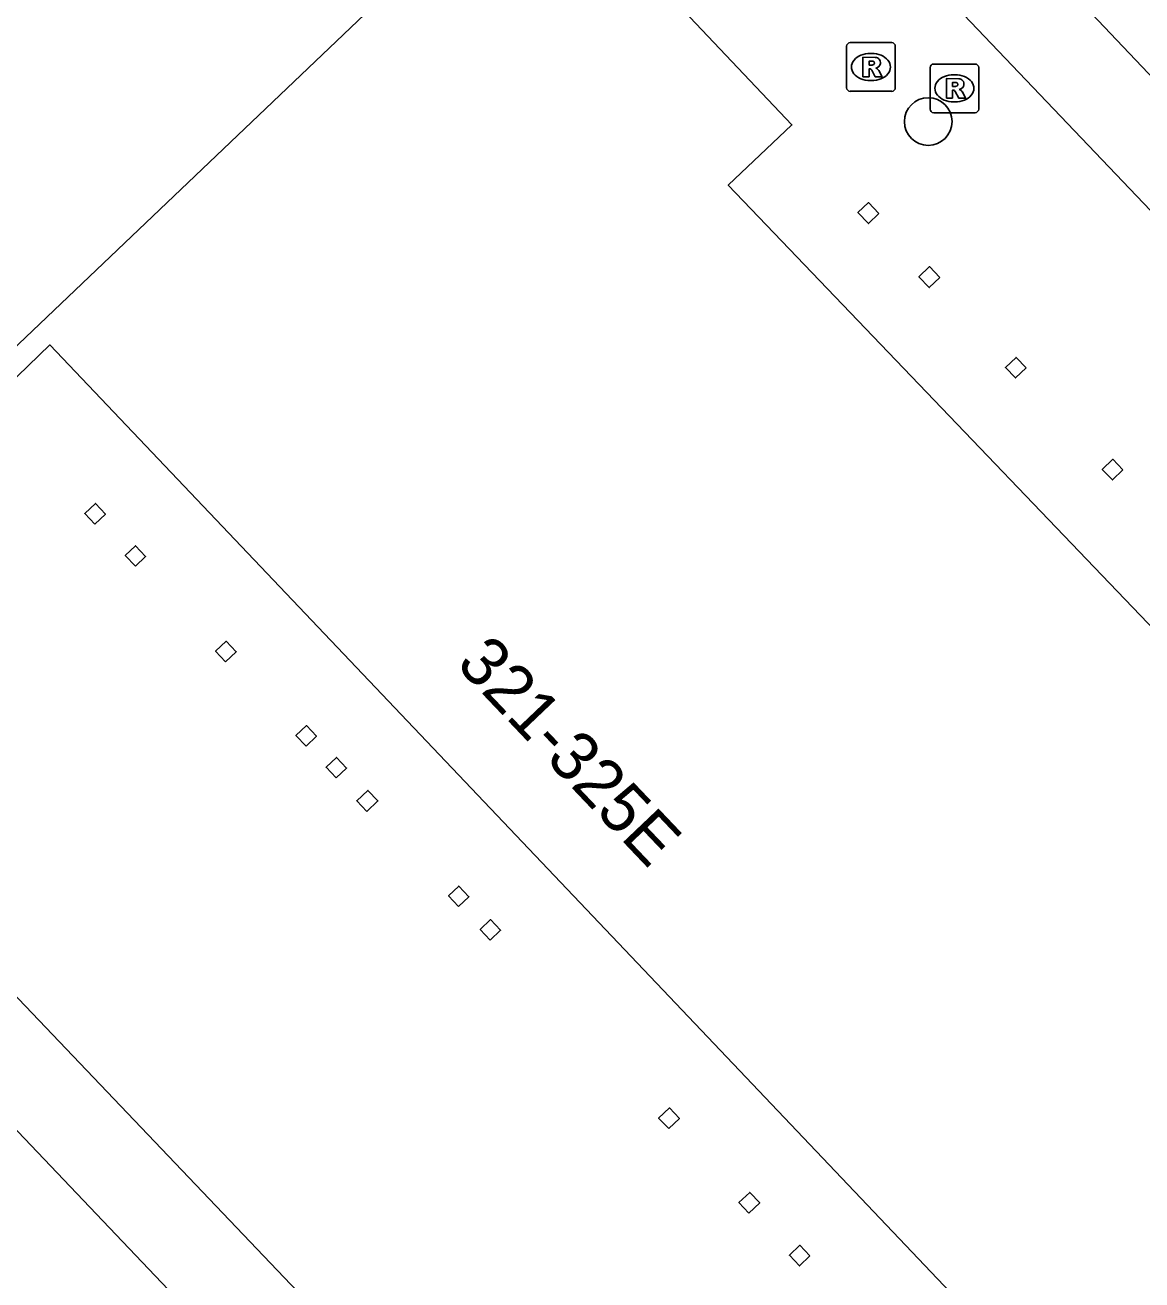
# Model space of a CAD drawing. Extents: x 162532 to 163264, y 381233 to 382042.
# Drawn here: x 163000.28 to 163023.24, y 381392.66 to 381418.45 of the extents above; entities that cross this region are included whole.
import ezdxf

# ---------------------------------------------------------------- set-up
doc = ezdxf.new("R2010")
doc.units = 0
for name, color, linetype in [('IMGEO_Boom', 7, 'Continuous'), ('IMGEO_Fietspad_gesloten', 7, 'Continuous'), ('IMGEO_Muur', 7, 'Continuous'), ('IMGEO_Pand', 7, 'Continuous'), ('IMGEO_Pand_nummerreeks', 7, 'Continuous'), ('IMGEO_Rioolput', 7, 'Continuous'), ('IMGEO_Voetpad_gesloten', 7, 'Continuous'), ('IMGEO_Voetpad_open', 7, 'Continuous')]:
    doc.layers.add(name, color=color, linetype=linetype)

msp = doc.modelspace()

# ---------------------------------------------------------------- linework, layer by layer
at = {"layer": 'IMGEO_Boom'}
msp.add_circle((163018.846, 381416.467), 0.489, dxfattribs=at)
at = {"layer": 'IMGEO_Fietspad_gesloten'}
msp.add_lwpolyline([(162980.035, 381416.858), (162981.388, 381415.366), (162993.271, 381402.913), (163018.683, 381376.223), (163040.075, 381353.795), (163042.131, 381351.633), (163043.683, 381349.9), (163044.245, 381349.131), (163046.572, 381345.757)], dxfattribs=at)
at = {"layer": 'IMGEO_Muur'}
msp.add_lwpolyline([(163013.744, 381424.78), (163035.926, 381401.526)], dxfattribs=at)
at = {"layer": 'IMGEO_Pand'}
for points in [[(163032.936, 381398.685), (163021.271, 381387.6), (163020.957, 381387.925), (163022.321, 381389.236), (163000.793, 381411.877), (162999.447, 381410.585), (162999.122, 381410.927), (163010.747, 381421.993)], [(163010.747, 381421.993), (163016.043, 381416.399), (163014.737, 381415.163), (163026.18, 381403.213), (163027.485, 381404.447), (163032.936, 381398.685)], [(163017.834, 381414.576), (163017.617, 381414.369), (163017.402, 381414.595), (163017.619, 381414.802), (163017.834, 381414.576)], [(163019.085, 381413.262), (163018.868, 381413.055), (163018.654, 381413.279), (163018.871, 381413.487), (163019.085, 381413.262)], [(163020.858, 381411.403), (163020.64, 381411.197), (163020.434, 381411.415), (163020.652, 381411.621), (163020.858, 381411.403)], [(163022.848, 381409.308), (163022.631, 381409.102), (163022.424, 381409.32), (163022.642, 381409.526), (163022.848, 381409.308)], [(163001.716, 381408.194), (163001.509, 381408.412), (163001.727, 381408.618), (163001.934, 381408.4), (163001.716, 381408.194)], [(163002.548, 381407.33), (163002.339, 381407.548), (163002.552, 381407.75), (163002.759, 381407.531), (163002.548, 381407.33)], [(163004.404, 381405.365), (163004.198, 381405.583), (163004.416, 381405.788), (163004.622, 381405.571), (163004.404, 381405.365)], [(163006.057, 381403.631), (163005.849, 381403.85), (163006.063, 381404.054), (163006.271, 381403.835), (163006.057, 381403.631)], [(163006.674, 381402.978), (163006.468, 381403.197), (163006.684, 381403.4), (163006.891, 381403.182), (163006.674, 381402.978)], [(163007.303, 381402.289), (163007.098, 381402.508), (163007.328, 381402.723), (163007.534, 381402.505), (163007.303, 381402.289)], [(163009.193, 381400.336), (163008.987, 381400.554), (163009.197, 381400.755), (163009.405, 381400.536), (163009.193, 381400.336)], [(163009.844, 381399.647), (163009.638, 381399.865), (163009.851, 381400.066), (163010.057, 381399.849), (163009.844, 381399.647)], [(163013.511, 381395.771), (163013.304, 381395.988), (163013.526, 381396.199), (163013.733, 381395.981), (163013.511, 381395.771)], [(163015.161, 381394.035), (163014.954, 381394.253), (163015.176, 381394.462), (163015.383, 381394.244), (163015.161, 381394.035)], [(163016.414, 381393.159), (163016.198, 381392.952), (163015.992, 381393.17), (163016.209, 381393.375), (163016.414, 381393.159)]]:
    msp.add_lwpolyline(points, dxfattribs=at)
at = {"layer": 'IMGEO_Rioolput'}
for p, q in [((163017.168, 381417.162), (163017.168, 381418.014)), ((163017.243, 381418.088), (163018.095, 381418.088)), ((163018.169, 381418.014), (163018.169, 381417.162)), ((163017.656, 381417.868), (163017.681, 381417.868)), ((163018.883, 381416.723), (163018.883, 381417.575)), ((163018.958, 381417.649), (163019.81, 381417.649)), ((163019.884, 381417.575), (163019.884, 381416.723)), ((163017.679, 381417.308), (163017.654, 381417.308)), ((163019.371, 381417.429), (163019.396, 381417.429)), ((163018.095, 381417.088), (163017.243, 381417.088)), ((163019.394, 381416.869), (163019.369, 381416.869)), ((163019.81, 381416.649), (163018.958, 381416.649))]:
    msp.add_line(p, q, dxfattribs=at)
for points in [[(163017.168, 381417.162), (163017.168, 381418.014)], [(163017.243, 381418.088), (163018.095, 381418.088)], [(163018.169, 381418.014), (163018.169, 381417.162)], [(163017.757, 381417.786), (163017.505, 381417.788), (163017.505, 381417.388)], [(163017.505, 381417.388), (163017.629, 381417.388), (163017.629, 381417.55), (163017.64, 381417.55)], [(163017.683, 381417.707), (163017.629, 381417.707), (163017.629, 381417.626)], [(163017.629, 381417.626), (163017.681, 381417.626)], [(163017.687, 381417.521), (163017.758, 381417.388), (163017.898, 381417.388), (163017.833, 381417.514)], [(163018.883, 381416.723), (163018.883, 381417.575)], [(163018.958, 381417.649), (163019.81, 381417.649)], [(163019.884, 381417.575), (163019.884, 381416.723)], [(163019.472, 381417.347), (163019.22, 381417.349), (163019.22, 381416.949)], [(163019.398, 381417.268), (163019.344, 381417.268), (163019.344, 381417.187)], [(163018.095, 381417.088), (163017.243, 381417.088)], [(163019.22, 381416.949), (163019.344, 381416.949), (163019.344, 381417.111), (163019.355, 381417.111)], [(163019.344, 381417.187), (163019.396, 381417.187)], [(163019.402, 381417.082), (163019.473, 381416.949), (163019.613, 381416.949), (163019.548, 381417.075)], [(163019.81, 381416.649), (163018.958, 381416.649)]]:
    msp.add_lwpolyline(points, dxfattribs=at)
for centre, radius, start, end in [((163017.245, 381418.012), 0.0765, 91.552, 178.448), ((163017.245, 381418.012), 0.0765, 91.552, 178.448), ((163018.093, 381418.012), 0.0765, 1.552, 88.448), ((163018.093, 381418.012), 0.0765, 1.552, 88.448), ((163017.756, 381417.676), 0.109, 350.3612, 89.416), ((163017.639, 381417.497), 0.0533, 26.0293, 88.6989), ((163017.665, 381417.815), 0.19, 274.7715, 282.9687), ((163017.689, 381417.611), 0.0964, 77.0061, 93.1865), ((163017.703, 381417.668), 0.0378, 276.6634, 79.6772), ((163017.754, 381417.676), 0.112, 277.5842, 350.9817), ((163017.738, 381417.461), 0.108, 29.5134, 73.7905), ((163018.96, 381417.573), 0.0765, 91.552, 178.448), ((163018.96, 381417.573), 0.0765, 91.552, 178.448), ((163019.808, 381417.573), 0.0765, 1.552, 88.448), ((163019.808, 381417.573), 0.0765, 1.552, 88.448), ((163019.404, 381417.172), 0.0964, 77.0061, 93.1865), ((163019.418, 381417.229), 0.0378, 276.6634, 79.6772), ((163019.471, 381417.237), 0.109, 350.3612, 89.416), ((163019.469, 381417.237), 0.112, 277.5842, 350.9817), ((163017.245, 381417.164), 0.0765, 181.552, 268.448), ((163017.245, 381417.164), 0.0765, 181.552, 268.448), ((163018.093, 381417.164), 0.0765, 271.552, 358.448), ((163018.093, 381417.164), 0.0765, 271.552, 358.448), ((163019.354, 381417.058), 0.0533, 26.0293, 88.6989), ((163019.38, 381417.376), 0.19, 274.7715, 282.9687), ((163019.453, 381417.022), 0.108, 29.5134, 73.7905), ((163018.96, 381416.725), 0.0765, 181.552, 268.448), ((163018.96, 381416.725), 0.0765, 181.552, 268.448), ((163019.808, 381416.725), 0.0765, 271.552, 358.448), ((163019.808, 381416.725), 0.0765, 271.552, 358.448)]:
    msp.add_arc(centre, radius, start, end, dxfattribs=at)
for centre, major_axis, ratio, start_param, end_param in [((163017.655, 381417.588), (-0.387, 0.002), 0.722429, 4.712389, 7.853982), ((163017.68, 381417.588), (-0.39, 0.002), 0.717154, 1.570796, 4.712389), ((163019.37, 381417.149), (-0.387, 0.002), 0.722429, 4.712389, 7.853982), ((163019.395, 381417.149), (-0.39, 0.002), 0.717154, 1.570796, 4.712389)]:
    msp.add_ellipse(centre, major_axis=major_axis, ratio=ratio, start_param=start_param, end_param=end_param, dxfattribs=at)
at = {"layer": 'IMGEO_Voetpad_gesloten'}
msp.add_lwpolyline([(163023.629, 381417.19), (163018.717, 381422.363)], dxfattribs=at)
at = {"layer": 'IMGEO_Voetpad_open'}
msp.add_lwpolyline([(163054.656, 381341.221), (163033.049, 381363.935), (162981.376, 381418.11)], dxfattribs=at)

# ---------------------------------------------------------------- texts
at = {"layer": 'IMGEO_Pand_nummerreeks'}
msp.add_text('321-325E', height=1, rotation=313.556, dxfattribs=at).set_placement((163009.119, 381405.297))

doc.saveas('drawing.dxf')
